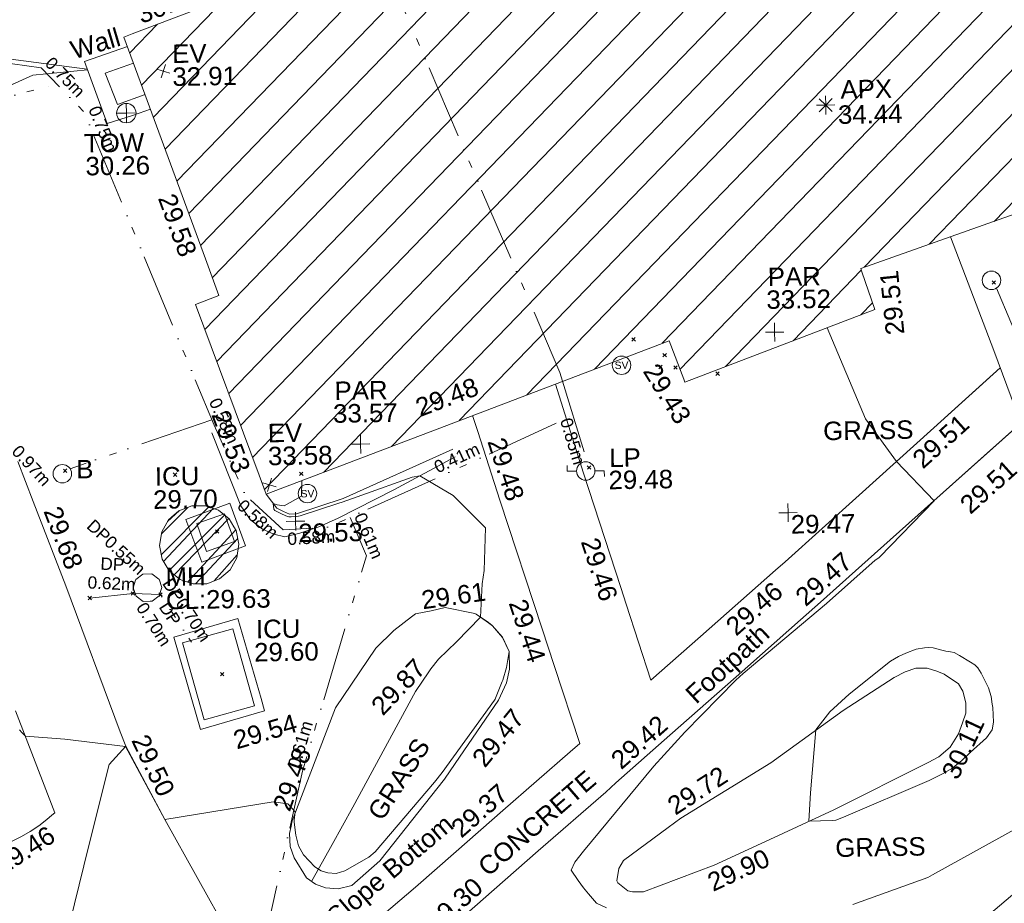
# Model space of a CAD drawing. Header units: millimetres. Extents: x -287732 to 520720, y -103372 to 287754.
# Tile 360 of 380: x 360209 to 380200, y 123223 to 141169. Entities that reach past the tile are written whole.
import ezdxf

# ---------------------------------------------------------------- set-up
doc = ezdxf.new("R2010")
doc.units = ezdxf.units.MM
for name, pattern in [('IMPORT-HIDDEN2 _3_', [4762.5, 3175, -1587.5]), ('IMPORT-UG_ELEC_LV_QLB2 _2_', [2700, 1500, -300.0000000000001, 0, -250, 150, -300.0000000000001, 0, -200]), ('IMPORT-UG_ELEC_STREET LIGHTING_QLB2 _2_', [2700, 1500, -300.0000000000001, 0, -250, 150, -300.0000000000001, 0, -200]), ('IMPORT-UG_UNIDENTIFIED_QLB2 _2_', [2500, 1500, -300.0000000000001, 0, -50, 150, -300.0000000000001, 0, -200])]:
    doc.linetypes.add(name, pattern=pattern)
for name, color, linetype, lineweight, true_color in [('00_TOPO_APEX_BUILDING', 7, 'Continuous', 9, 0x666666), ('00_TOPO_EAVE', 7, 'Continuous', 9, 0x666666), ('00_TOPO_FURN_BOLLARD', 7, 'Continuous', 9, 0x666666), ('00_TOPO_FURN_LAMP_POST', 7, 'Continuous', 9, 0x666666), ('00_TOPO_SERV_MH', 7, 'Continuous', 9, 0x666666), ('00_TOPO_SERV_STOP_VALVE', 7, 'Continuous', 9, 0x666666), ('00_TOPO_TOP_OF_WALL', 7, 'Continuous', 9, 0x666666), ('00_UAV_APEX_BUILDING', 7, 'Continuous', 9, 0x666666), ('00_UAV_BUILDING_HATCH', 7, 'Continuous', 9, 0x999999), ('00_UAV_BUILDING_OUTLINE', 5, 'Continuous', 9, 0x0000ff), ('00_UAV_CONCRETE', 9, 'Continuous', 9, 0x808080), ('00_UAV_EAVE', 7, 'Continuous', 9, 0x666666), ('00_UAV_FOOTPATH', 7, 'Continuous', 9, 0xa50000), ('00_UAV_FORM_LINES', 7, 'Continuous', 9, 0x666666), ('00_UAV_FURN_BOLLARD', 7, 'Continuous', 9, 0xff9f7f), ('00_UAV_FURN_LAMP_POST', 7, 'Continuous', 9, 0xa50000), ('00_UAV_LEVEL_SPOT', 7, 'Continuous', 9, 0x666666), ('00_UAV_PARAPET', 7, 'Continuous', 9, 0x666666), ('00_UAV_SERV_IC', 5, 'Continuous', 9, 0x0000ff), ('00_UAV_SLOPE_BOTTOM', 30, 'Continuous', 9, 0xff7f00), ('00_UAV_SLOPE_TOP', 40, 'Continuous', 9, 0xffbf00), ('00_UAV_TOP_OF_WALL', 7, 'Continuous', 9, 0x666666), ('00_UAV_WALL', 7, 'Continuous', 9, 0x7c00a5), ('01_DTM_CONTOUR_MJR', 7, 'Continuous', 9, 0x7f3f00), ('01_DTM_CONTOUR_MNR', 7, 'Continuous', 9, 0xa5a552), ('12333-PUM-2D-U-0001-C01 - Rev2_REVIT IMPORT_dwg', 7, 'Continuous', 9, 0x767676), ('PUM-CHAMBER EXTENTS', 6, 'IMPORT-HIDDEN2 _3_', 9, 0xff00ff), ('PUM-ELECTRIC-LV-QLB2', 1, 'IMPORT-UG_ELEC_LV_QLB2 _2_', 9, 0xff0000), ('PUM-ELECTRIC-MH', 1, 'Continuous', 9, 0xff0000), ('PUM-ELECTRIC-SL-QLB2', 7, 'IMPORT-UG_ELEC_STREET LIGHTING_QLB2 _2_', 9, 0xff7f7f), ('PUM-UNIDENTIFIED UTILITIES-NOTES', 7, 'Continuous', 9, 0x52a500), ('PUM-UNIDENTIFIED UTILITIES-QLB2', 7, 'IMPORT-UG_UNIDENTIFIED_QLB2 _2_', 9, 0x52a500)]:
    doc.layers.add(name, color=color, linetype=linetype, lineweight=lineweight, true_color=true_color)
for name, color, linetype, lineweight in [('00_UAV_DRIVE_WAY', 7, 'Continuous', 9), ('00_UAV_SURFACE', 7, 'Continuous', 9), ('00_UAV_SURVEY_TEXT', 7, 'Continuous', 9), ('GEN-TEXT', 7, 'Continuous', 9)]:
    doc.layers.add(name, color=color, linetype=linetype, lineweight=lineweight)
doc.styles.add('Arial_1', font='arial.ttf', dxfattribs={"height": 250})
doc.styles.add('Swis721 Lt BT', font='swissl.ttf', dxfattribs={"height": 399.9999999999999})
doc.styles.add('Swis721 Lt BT_2', font='swissl.ttf', dxfattribs={"height": 375})

# ---------------------------------------------------------------- blocks, each defined once
blk = doc.blocks.new('12333-PUM-2D-U-0001-C01 - Rev2_REVIT IMPORT_dwg_MSL_Apex_SYM-2077252-Site Location Plan Proposed')
at = {"layer": '00_TOPO_APEX_BUILDING', "color": 254, "true_color": 0xcccccc, "flags": 128}
for points in [[(0, -500.8627267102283), (0, 0), (-500.8627267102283, 0)], [(354.163430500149, 354.1634305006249), (0, 0), (-354.1634305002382, 354.1634305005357)], [(354.1634305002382, -354.1634305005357), (0, 0), (-354.163430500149, -354.1634305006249)], [(500.8627267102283, 0), (0, 0), (0, 500.8627267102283)]]:
    blk.add_lwpolyline(points, dxfattribs=at)
blk = doc.blocks.new('12333-PUM-2D-U-0001-C01 - Rev2_REVIT IMPORT_dwg_MSL_Eaves_SYM_1-V82-Site Location Plan Proposed')
at = {"layer": '00_TOPO_EAVE', "color": 254, "true_color": 0xcccccc}
for p, q in [((356.5791934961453, -116.0873754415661), (-356.5791934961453, 116.0873754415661)), ((-116.0873754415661, -356.5791934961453), (116.0873754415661, 356.5791934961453))]:
    blk.add_line(p, q, dxfattribs=at)
blk = doc.blocks.new('12333-PUM-2D-U-0001-C01 - Rev2_REVIT IMPORT_dwg_MSL_Bollard_2-2077239-Site Location Plan Proposed')
at = {"layer": '00_TOPO_FURN_BOLLARD', "color": 254, "true_color": 0xcccccc}
blk.add_circle((0, 0), 62.50000000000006, dxfattribs=at)
blk = doc.blocks.new('12333-PUM-2D-U-0001-C01 - Rev2_REVIT IMPORT_dwg_MSL_Lamp_Post_SYM-2077240-Site Location Plan Proposed')
at = {"layer": '00_TOPO_FURN_LAMP_POST', "color": 254, "true_color": 0xcccccc, "flags": 128}
for points in [[(-500.1060478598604, 0), (-1000.212095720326, 0), (-1000.212095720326, 316.7338303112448)], [(500.1060478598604, 0), (1000.21209571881, 0), (1000.21209571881, -316.7338303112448)]]:
    blk.add_lwpolyline(points, dxfattribs=at)
at = {"layer": '00_TOPO_FURN_LAMP_POST', "color": 254, "true_color": 0xcccccc}
blk.add_circle((0, 0), 500.1060478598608, dxfattribs=at)
blk = doc.blocks.new('12333-PUM-2D-U-0001-C01 - Rev2_REVIT IMPORT_dwg_MSL_Parapet_SYM-V122-Site Location Plan Proposed')
at = {"layer": '00_UAV_PARAPET', "color": 254, "true_color": 0xcccccc, "flags": 128}
for points in [[(0, -500.0000000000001), (0, 0), (-500.0000000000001, 0)], [(500.0000000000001, 0), (0, 0), (0, 500.0000000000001)]]:
    blk.add_lwpolyline(points, dxfattribs=at)
blk = doc.blocks.new('12333-PUM-2D-U-0001-C01 - Rev2_REVIT IMPORT_dwg_MSL_Sluice_Valve_SYM-2077246-Site Location Plan Proposed')
at = {"layer": '00_TOPO_SERV_STOP_VALVE', "color": 254, "true_color": 0xcccccc}
blk.add_circle((0, 0), 500.0000000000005, dxfattribs=at)
at = {"layer": '00_TOPO_SERV_STOP_VALVE', "insert": (0, 198.9876086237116), "char_height": 399.9999999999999, "width": 785.1100955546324, "attachment_point": 2, "line_spacing_factor": 1.005061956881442, "style": 'Swis721 Lt BT'}
blk.add_mtext('SV', dxfattribs=at)
blk = doc.blocks.new('12333-PUM-2D-U-0001-C01 - Rev2_REVIT IMPORT_dwg_TOW-2077249-Site Location Plan Proposed')
at = {"layer": '00_TOPO_TOP_OF_WALL', "color": 254, "true_color": 0xcccccc, "flags": 128}
for points in [[(0, 525.0554400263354), (0, 0), (-525.0554401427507, 0)], [(525.0554401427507, 0), (0, 0), (0, -525.0554400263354)]]:
    blk.add_lwpolyline(points, dxfattribs=at)
at = {"layer": '00_TOPO_TOP_OF_WALL', "color": 254, "true_color": 0xcccccc}
blk.add_circle((0, 0), 525.0554401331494, dxfattribs=at)
blk = doc.blocks.new('12333-PUM-2D-U-0001-C01 - Rev2_REVIT IMPORT_dwg_UAV-2077255-Site Location Plan Proposed')
at = {"layer": '00_UAV_LEVEL_SPOT', "color": 254, "true_color": 0xcccccc, "flags": 128}
for points in [[(0, -500.0000000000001), (0, 0), (-500.0000000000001, 0)], [(500.0000000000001, 0), (0, 0), (0, 500.0000000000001)]]:
    blk.add_lwpolyline(points, dxfattribs=at)
blk = doc.blocks.new('12333-PUM-2D-U-0001-C01 - Rev2_REVIT IMPORT_dwg_MGS62954_T2_Galway_ITM_3d_Rev1-2077680-Site Location Plan Proposed')
at = {"layer": '00_UAV_BUILDING_HATCH', "true_color": 0xcccccc}
h = blk.add_hatch(dxfattribs=at)
h.set_pattern_fill('FP_1', color=254, style=0, pattern_type=2)
h.set_pattern_definition([(45, (0, 0), (-441.9417382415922, 441.9417382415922), [])])
h.paths.add_polyline_path([(534258130.3624687, 725648483.3139626), (534277656.3624687, 725655386.3139625), (534278388.3624688, 725653331.3139626), (534295255.4606528, 725659853.8927271), (534294221.4606529, 725663214.8927271), (534296151.4606528, 725663830.8927269), (534296560.4606526, 725662667.892727), (534309422.4606529, 725667184.8927269), (534307379.4606528, 725673087.8927273), (534303370.4606528, 725671653.8927271), (534300995.586905, 725678397.3035645), (534310510.4335188, 725681741.4081918), (534314220.586905, 725671576.3035644), (534326500.586905, 725675858.3035647), (534324518.5869049, 725681362.3035645), (534326113.5869048, 725681952.3035647), (534324160.5869049, 725687672.3035647), (534318720.5869049, 725685739.3035644), (534311382.586905, 725706099.3035647), (534306310.3243251, 725704323.4114221), (534306355.1088055, 725704192.7557819), (534273124.3649247, 725692215.3564034), (534273147.722073, 725692180.3999606), (534273192.9489231, 725691953.0292308), (534273147.722073, 725691725.658501), (534273018.9269006, 725691532.9029037), (534272826.1713033, 725691404.1077313), (534272598.8005735, 725691358.8808813), (534272359.2318197, 725691412.2581903), (534272168.7586477, 725691547.7426457), (534272046.0540514, 725691744.888188), (534272030.8694313, 725691821.2264287), (534266685.9286339, 725689894.7426035), (534268524.939883, 725684612.5737506), (534268047.928634, 725684437.7426035), (534269413.1688387, 725680562.3524156), (534277645.4188779, 725683533.3784789), (534277949.5529159, 725682690.6704743), (534281834.7170621, 725684092.8295298), (534281561.9286339, 725684932.7426034), (534287959.928634, 725687070.7426035), (534294707.928634, 725667896.7426035), (534289312.3624687, 725665760.3139626), (534287625.3624685, 725670664.3139626), (534264563.3624688, 725662495.3139625), (534260945.3624687, 725672663.3139623), (534250837.3624687, 725669091.3139625), (534258126.7857321, 725648493.4208305)])
h.paths.add_polyline_path([(534297904.586905, 725687834.3035645), (534296489.5869049, 725693151.3035643), (534301799.586905, 725695024.3035644), (534303779.5869048, 725689436.3035645), (534301175.8806049, 725688726.3227148)])
at = {"layer": '00_UAV_BUILDING_OUTLINE', "color": 254, "true_color": 0xcccccc, "flags": 128}
blk.add_lwpolyline([(534286233.9834566, 725686493.9888072), (534281561.928634, 725684932.7426035), (534281584.7574427, 725684862.4529108), (534281834.7170621, 725684092.8295296), (534277949.5529158, 725682690.6704742), (534277929.3199488, 725682746.7328714), (534277645.4188778, 725683533.3784788), (534273729.2389063, 725682120.0257856), (534269413.1688386, 725680562.3524154), (534269276.5601948, 725680950.1316473), (534268047.9286339, 725684437.7426035), (534268524.9398829, 725684612.5737505), (534268264.8593303, 725685359.5998467), (534266685.9286339, 725689894.7426034), (534266853.7554688, 725689955.2326434), (534271557.3237688, 725691650.5457618)], dxfattribs=at)
at = {"layer": '00_UAV_CONCRETE', "color": 254, "true_color": 0xcccccc, "flags": 128}
blk.add_lwpolyline([(534283397.25295, 725685546.0472904), (534284235.9286339, 725683218.7426034), (534285074.6359953, 725680836.0675414), (534285404.9286339, 725679897.7426034), (534286598.928634, 725676512.7426034), (534286992.4747527, 725676646.837158), (534288805.9286339, 725677264.7426034), (534291131.4033198, 725678059.205018)], dxfattribs=at)
for points in [[(534268668.8540242, 725680388.3761246), (534268975.8540243, 725679519.3761246), (534268081.9444478, 725679203.5760785), (534267774.9444476, 725680072.5760787)], [(534267997.8540242, 725675806.3761245), (534267487.8540241, 725677692.3761245), (534268794.6625238, 725678045.754881), (534269235.9108084, 725676414.0014211), (534269304.662524, 725676159.7548813)]]:
    blk.add_lwpolyline(points, close=True, dxfattribs=at)
at = {"layer": '00_UAV_DRIVE_WAY', "color": 254, "true_color": 0xcccccc, "flags": 128}
blk.add_lwpolyline([(534262417.0919543, 725689816.0101571), (534264328.8540242, 725689492.3761246), (534265930.8027402, 725689255.6161238)], dxfattribs=at)
at = {"layer": '00_UAV_FOOTPATH', "color": 254, "true_color": 0xcccccc, "flags": 128}
for points in [[(534264383.9286339, 725681313.7426034), (534264683.2323693, 725680492.6811775), (534265310.3624687, 725678772.3139623), (534266367.5339717, 725675788.2153997), (534266472.3624687, 725675492.3139623), (534267240.3624685, 725673990.3139626), (534268509.3624687, 725671612.3139623), (534268806.6081038, 725671564.1553029), (534269168.8858551, 725671505.460376), (534269708.3624685, 725671449.3139623), (534270375.7547571, 725671418.0678523), (534270964.3624686, 725671425.3139623), (534272304.3624686, 725672531.3139623), (534273140.2233086, 725673239.3094548), (534274102.8638494, 725674054.6905936), (534275493.902506, 725675222.0446421), (534275690.4178683, 725675390.5075848), (534275198.8050561, 725676979.1027663), (534274967.5012064, 725677726.5368689), (534274152.9286339, 725680358.7426035), (534273730.1499146, 725681758.3056245), (534273631.5336989, 725682084.763893)], [(534264247.3624686, 725676247.3139625), (534265007.3624686, 725674167.3139625), (534264947.759581, 725674117.220357), (534264847.4903227, 725674032.948455), (534264679.4967678, 725673908.8865418), (534264504.0447977, 725673795.6178395), (534264321.8268417, 725673693.5893673), (534264133.5620302, 725673603.2037851)], [(534281448.3254445, 725680331.3101509), (534282988.1507462, 725681672.1045818), (534284359.9015939, 725682866.5491046), (534283500.8947155, 725682118.5735793), (534282988.1507462, 725681672.1045818), (534281448.3254445, 725680331.3101509), (534279921.3982351, 725679001.7466627), (534279728.4638417, 725678837.4976927), (534278178.9305559, 725677518.3485177), (534277157.9441497, 725676647.1766981), (534276682.1524609, 725678198.3659388), (534276578.0926, 725678537.6247791), (534275860.9286339, 725680875.7426035), (534275323.8795748, 725682695.5329634)], [(534284469.9286339, 725672199.7426034), (534283568.5874998, 725671465.5371493)], [(534272595.2118893, 725671344.9748272), (534274806.3624685, 725673221.3139623), (534276199.3624686, 725674390.3139625), (534276411.964332, 725674572.5670704), (534277523.3624687, 725675525.3139623), (534278886.3624688, 725676688.3139625), (534280214.1044097, 725677818.6476583), (534280628.3624686, 725678171.3139625), (534281742.2537516, 725679133.1706748), (534282965.3797693, 725680189.3527172), (534284000.7308818, 725681083.3891753), (534284757.5401483, 725681736.901851), (534282965.3797693, 725680189.3527172), (534281742.2537516, 725679133.1706748)]]:
    blk.add_lwpolyline(points, dxfattribs=at)
at = {"layer": '00_UAV_FORM_LINES', "color": 254, "true_color": 0xcccccc, "flags": 128}
for points in [[(534268334.929, 725681823.7425001), (534268892.929, 725680332.7425001), (534269086.929, 725680043.7425), (534269323.929, 725679850.7425002), (534269552.929, 725679748.7425), (534269777.929, 725679688.7425001), (534270080.9290001, 725679758.7425001), (534270470.929, 725679878.7425001), (534270867.929, 725680047.7425), (534272003.9290001, 725680603.7425002), (534273264.929, 725681253.7425001)], [(534273214.929, 725681411.7425001), (534270971.929, 725680448.7425001), (534270021.9290001, 725680151.7425001), (534269879.9290001, 725680149.7425001), (534269755.929, 725680206.7425001), (534269623.9290001, 725680275.7425), (534269413.1688386, 725680562.3524154)]]:
    blk.add_lwpolyline(points, dxfattribs=at)
at = {"layer": '00_UAV_SERV_IC', "color": 254, "true_color": 0xcccccc, "flags": 128}
for points in [[(534267991.8540243, 725679989.3761247), (534268562.8540243, 725680178.3761247), (534268751.5630608, 725679608.255173), (534268180.563061, 725679419.255173)], [(534268689.8540242, 725677841.3761246), (534269100.8540242, 725676268.3761246), (534268074.6280444, 725676000.2395208), (534267663.6280444, 725677573.2395208)]]:
    blk.add_lwpolyline(points, close=True, dxfattribs=at)
at = {"layer": '00_UAV_SLOPE_BOTTOM', "color": 254, "true_color": 0xcccccc, "flags": 128}
blk.add_lwpolyline([(534272933.929, 725674713.7425002), (534271590.929, 725673073.7425002), (534271009.929, 725672584.7425001), (534270737.929, 725672520.7425001), (534270478.929, 725672544.7425001), (534270276.9290001, 725672622.7425001), (534270092.9290001, 725672758.7425002), (534269853.929, 725673164.7425001), (534269773.9290001, 725673397.7425001), (534269768.929, 725673661.7425001), (534269800.0945532, 725673809.4903077), (534269822.929, 725673917.7425), (534270745.929, 725676200.7425001), (534271583.9290001, 725677392.7425001), (534271954.929, 725677747.7425001), (534272318.0842784, 725678017.8847339), (534272403.9290001, 725678081.7425002), (534272723.929, 725678130.7425002), (534273005.929, 725678193.7425001), (534273604.9290001, 725678062.7425002), (534273633.929, 725678048.7425001), (534273882.9290001, 725677873.7425), (534273955.9290002, 725677813.7425001), (534274156.929, 725677573.7425001), (534274289.9290001, 725677282.7425002), (534274290.9290001, 725676918.7425), (534274223.929, 725676644.7425001), (534274055.9290001, 725676292.7425001), (534273153.9407791, 725675023.3669201)], close=True, dxfattribs=at)
at = {"layer": '00_UAV_SLOPE_TOP', "color": 254, "true_color": 0xcccccc, "flags": 128}
blk.add_lwpolyline([(534270197.7505161, 725672681.2657276), (534270626.9290001, 725673425.7425001), (534271060.929, 725674175.7425), (534272373.929, 725676498.7425001), (534272649.929, 725676896.7425001), (534272696.4571823, 725676954.3380656), (534272855.9290001, 725677151.7425002), (534273225.9290001, 725677496.7425001), (534273717.9818903, 725677989.6691836)], dxfattribs=at)
blk.add_lwpolyline([(534279563.929, 725674924.7425001), (534281050.9290001, 725675966.7425), (534282095.929, 725676615.7425002), (534282322.9290001, 725676726.7425002), (534282536.929, 725676795.7425002), (534282766.9290001, 725676791.7425001), (534282961.929, 725676729.7425), (534283112.929, 725676665.7425001), (534283396.9290001, 725676467.7425001), (534283482.929, 725676314.7425), (534283539.9290001, 725676076.7425002), (534283538.9568331, 725675973.2067226), (534283537.929, 725675863.7425), (534283466.929, 725675669.7425001), (534283384.929, 725675449.7425001), (534283206.929, 725675180.7425001), (534282976.9290001, 725674990.7425001), (534282757.9290001, 725674877.7425001), (534280824.9290001, 725673948.7425002), (534279518.347662, 725673372.4820241), (534278373.929, 725672867.7425001), (534276930.9290001, 725672351.7425002), (534276709.9290001, 725672354.7425001), (534276614.9290001, 725672376.7425001), (534276415.929, 725672544.7425001), (534276393.929, 725672583.7425001), (534276436.9290001, 725672834.7425002), (534276538.9290001, 725672998.7425), (534277457.6862818, 725673651.0914205), (534277714.9290001, 725673833.7425002)], close=True, dxfattribs=at)
at = {"layer": '00_UAV_SURFACE', "color": 254, "true_color": 0xcccccc, "flags": 128}
blk.add_lwpolyline([(534266472.3624687, 725675492.3139623), (534266126.9286339, 725675127.7426034), (534265680.9286339, 725673460.7426034), (534265176.9286338, 725671543.7426035), (534264979.7620071, 725670781.6431073), (534264794.3021573, 725670064.7933016)], dxfattribs=at)
at = {"layer": '00_UAV_WALL', "color": 254, "true_color": 0xcccccc, "flags": 128}
for points in [[(534266753.8174822, 725689699.7463194), (534265875.8540242, 725689413.3761246), (534266317.8540243, 725688144.3761247), (534266855.8540242, 725688304.3761246), (534267199.2599199, 725688420.3076146)], [(534267095.2121816, 725688719.1626234), (534266529.8540242, 725688528.3761246), (534266293.8568548, 725689166.7482934), (534266871.0469231, 725689363.0296726)]]:
    blk.add_lwpolyline(points, dxfattribs=at)
at = {"layer": '01_DTM_CONTOUR_MJR', "color": 254, "true_color": 0xcccccc, "flags": 128}
blk.add_lwpolyline([(534265936.7964962, 725689238.4078056), (534264825.9353089, 725689153.561474), (534264030.3238961, 725688817.1423328)], dxfattribs=at)
blk.add_lwpolyline([(534284056.9910107, 725676197.6093295), (534284075.6877128, 725676037.7163029), (534284086.944501, 725675973.2440157), (534284098.7261841, 725675670.7540345), (534284065.9776579, 725675518.0841264), (534283946.0712067, 725675357.799008), (534283610.0799633, 725675068.4507278), (534283432.678412, 725674900.4329427), (534283233.1955234, 725674747.8817809), (534283055.9410112, 725674649.1009693), (534282767.5823822, 725674514.5291781), (534281020.1315227, 725673801.1584656), (534280858.6511086, 725673741.8786466), (534280789.0427489, 725673731.3644136), (534280310.0000002, 725673730.0000001), (534280356.4762932, 725674306.8396792), (534280490, 725675580.0000001), (534280779.7889566, 725675940.2410746), (534281180.0559284, 725676295.1398212), (534282031.1061229, 725676951.7112602), (534282191.1580565, 725677042.9018631), (534282344.9123477, 725677107.7439026), (534282554.6567339, 725677181.0750803), (534282724.644488, 725677208.8714938), (534282813.6338561, 725677213.5050728), (534282901.2070657, 725677206.3301121), (534283043.7463043, 725677163.958122), (534283157.2987903, 725677135.1047709), (534283245.8374765, 725677117.7605706), (534283326.0556965, 725677099.5695612), (534283431.6301543, 725677042.2805722), (534283653.8866248, 725676902.6435341), (534283740.9634552, 725676841.9601331), (534283796.6166288, 725676783.6641313), (534283861.0057327, 725676669.9847269), (534284008.4366842, 725676370.8798023)], close=True, dxfattribs=at)
at = {"layer": '01_DTM_CONTOUR_MNR', "color": 254, "true_color": 0xcccccc, "flags": 128}
for points in [[(534284544.4421836, 725673518.9667125), (534282807.4444754, 725672593.1762857), (534282709.6637154, 725672544.6219605), (534281178.2834556, 725672020.7813942)], [(534276175.9106934, 725672040.7264181), (534275972.7652879, 725672140.4703237), (534275812.1929824, 725672332.3684212), (534275713.6330449, 725672454.4886063), (534275612.0142167, 725672604.0614161), (534275470, 725672820.0000002), (534275550.0000001, 725672980), (534275730, 725673200.0000002), (534277187.3918521, 725674899.0043269), (534277830.5841122, 725675576.8341122), (534278881.6073518, 725676615.9921023), (534279029.9799052, 725676748.5630217), (534280748.8719155, 725678145.2350178), (534281749.0239465, 725679008.678053), (534281824.9559718, 725679053.9347697), (534281844.8469744, 725679069.7129899), (534282970, 725680190.0000002), (534282220.0000001, 725681000.0000001), (534281606.5922533, 725681879.4391371), (534280859.6308024, 725683740.9200667)], [(534270139.385459, 725680824.4446133), (534270131.2246538, 725680509.1444154), (534269771.6891631, 725680316.897448), (534269632.1929826, 725680337.8070177), (534269550.0000001, 725680370), (534269563.7607495, 725680254.5331696), (534269582.9960318, 725680226.960979), (534269611.224295, 725680213.5553762), (534269733.4343484, 725680151.8085726), (534269839.783971, 725680101.2532983), (534269867.4598393, 725680092.3152614), (534269909.6703297, 725680092.1428573), (534270027.951053, 725680098.318156), (534270092.0419848, 725680106.7748092), (534270884.0456042, 725680352.0119888), (534270951.1325967, 725680374.5303869), (534271351.5718293, 725680505.5687133), (534272380.6155977, 725680854.7922597), (534272540.0000001, 725680880), (534273209.9827617, 725680464.9321569), (534273854.3398652, 725679797.2083399), (534273809.4346049, 725678935.8174386), (534273768.3637041, 725678664.6541468), (534273720, 725677990), (534273880, 725677870), (534273960.0000001, 725677810.0000002), (534274160.0000001, 725677570.0000002), (534274290.0000001, 725677280.0000001), (534274227.39375, 725676954.25625), (534274151.239522, 725676699.7313246), (534274136.6160244, 725676671.2689911), (534273996.0395906, 725676335.8382936), (534273989.808309, 725676320.3666182), (534273975.5030928, 725676300.4996159), (534272887.2406846, 725674846.6770976), (534272731.1474084, 725674653.6407093), (534271498.3972913, 725673261.8471824), (534271367.8208486, 725673153.3171818), (534270874.9507157, 725672882.0839258), (534270701.738385, 725672836.5279078), (534270531.8648649, 725672847.7315316), (534270399.0264295, 725672895.4611651), (534270340, 725672930.0000002), (534270265.4300228, 725672977.6631765), (534270040.965815, 725673226.1035513), (534269943.5899528, 725673406.0554634), (534269895.7063634, 725673626.3808566), (534269867.7137312, 725673891.1361381), (534269865.7895663, 725673929.6010381), (534269890.0000001, 725674100), (534269740.3417132, 725674263.1433893), (534269442.7631444, 725674311.7459656), (534267240, 725673990), (534266470, 725675490), (534265240.9613697, 725675659.6400354), (534264440.0000002, 725675730), (534264370.0318473, 725675805.8821657), (534264321.1599327, 725675862.7575759)]]:
    blk.add_lwpolyline(points, dxfattribs=at)
for name, p, xscale, yscale, zscale in [('12333-PUM-2D-U-0001-C01 - Rev2_REVIT IMPORT_dwg_MSL_Eaves_SYM_1-V82-Site Location Plan Proposed', (534267474.7760001, 725689187.8915001), 0.375, 0.375, 0.375), ('12333-PUM-2D-U-0001-C01 - Rev2_REVIT IMPORT_dwg_TOW-2077249-Site Location Plan Proposed', (534266709.776, 725688348.8915001), 0.375, 0.375, 0.375), ('12333-PUM-2D-U-0001-C01 - Rev2_REVIT IMPORT_dwg_MSL_Apex_SYM-2077252-Site Location Plan Proposed', (534280908.929, 725688263.7425001), 0.375, 0.375, 0.375), ('12333-PUM-2D-U-0001-C01 - Rev2_REVIT IMPORT_dwg_MSL_Bollard_2-2077239-Site Location Plan Proposed', (534284212.9286339, 725684646.7426035), 3, 3, 3), ('12333-PUM-2D-U-0001-C01 - Rev2_REVIT IMPORT_dwg_MSL_Parapet_SYM-V122-Site Location Plan Proposed', (534279792.776, 725683670.8915), 0.375, 0.375, 0.375), ('12333-PUM-2D-U-0001-C01 - Rev2_REVIT IMPORT_dwg_MSL_Sluice_Valve_SYM-2077246-Site Location Plan Proposed', (534276672.9290001, 725683053.7425), 0.375, 0.375, 0.375), ('12333-PUM-2D-U-0001-C01 - Rev2_REVIT IMPORT_dwg_MSL_Parapet_SYM-V122-Site Location Plan Proposed', (534271346.587, 725681544.3035), 0.375, 0.375, 0.375), ('12333-PUM-2D-U-0001-C01 - Rev2_REVIT IMPORT_dwg_MSL_Bollard_2-2077239-Site Location Plan Proposed', (534265282.8540242, 725681048.3761246), 3, 3, 3), ('12333-PUM-2D-U-0001-C01 - Rev2_REVIT IMPORT_dwg_MSL_Lamp_Post_SYM-2077240-Site Location Plan Proposed', (534275908.9286339, 725680918.7426034), 0.375, 0.375, 0.375), ('12333-PUM-2D-U-0001-C01 - Rev2_REVIT IMPORT_dwg_MSL_Eaves_SYM_1-V82-Site Location Plan Proposed', (534269482.587, 725680750.3034999), 0.375, 0.375, 0.375), ('12333-PUM-2D-U-0001-C01 - Rev2_REVIT IMPORT_dwg_MSL_Sluice_Valve_SYM-2077246-Site Location Plan Proposed', (534270251.8540243, 725680558.3761247), 0.375, 0.375, 0.375), ('12333-PUM-2D-U-0001-C01 - Rev2_REVIT IMPORT_dwg_UAV-2077255-Site Location Plan Proposed', (534270000.0000001, 725680000), 0.375, 0.375, 0.375), ('12333-PUM-2D-U-0001-C01 - Rev2_REVIT IMPORT_dwg_UAV-2077255-Site Location Plan Proposed', (534280000, 725680000), 0.375, 0.375, 0.375)]:
    blk.add_blockref(name, p, dxfattribs=dict(xscale=xscale, yscale=yscale, zscale=zscale))
at = {"layer": '00_TOPO_SERV_MH', "char_height": 375, "attachment_point": 1, "line_spacing_factor": 1.005061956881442, "style": 'Swis721 Lt BT_2'}
for s, insert, width in [('MH', (534267340.7451862, 725679105.722823), 949.779278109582), ('CL:29.63', (534267340.7451862, 725678632.6296078), 2440.932744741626)]:
    blk.add_mtext(s, dxfattribs=dict(at, insert=insert, width=width))
at = {"layer": '00_UAV_APEX_BUILDING', "char_height": 375, "attachment_point": 1, "line_spacing_factor": 1.005061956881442, "style": 'Swis721 Lt BT_2'}
for s, insert, width in [('APX', (534281214.4508175, 725688763.4907457), 1130.237340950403), ('34.44', (534281154.871278, 725688251.4843671), 1495.902363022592)]:
    blk.add_mtext(s, dxfattribs=dict(at, insert=insert, width=width))
at = {"layer": '00_UAV_BUILDING_OUTLINE', "color": 251, "true_color": 0x666666, "char_height": 375, "width": 1495.902363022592, "attachment_point": 1, "line_spacing_factor": 1.005061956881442, "style": 'Swis721 Lt BT_2'}
for s, insert, rotation in [('30.01', (534266921.0232069, 725690505.8935336), 19.820748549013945), ('29.58', (534267670.4135736, 725686735.8281995), 289.19579598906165), ('29.51', (534282054.2603967, 725683557.1686548), 94.83102598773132), ('29.43', (534277414.968208, 725683118.3400582), 300.9184293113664), ('29.48', (534272435.9747533, 725682423.326998), 19.844556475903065), ('29.53', (534268677.9861123, 725682321.5225528), 289.40657489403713)]:
    blk.add_mtext(s, dxfattribs=dict(at, insert=insert, rotation=rotation))
at = {"layer": '00_UAV_CONCRETE', "color": 251, "true_color": 0x666666, "insert": (534268625.381444, 725675748.592621), "char_height": 375, "width": 1495.902363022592, "attachment_point": 1, "rotation": 15.400565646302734, "line_spacing_factor": 1.005061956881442, "style": 'Swis721 Lt BT_2'}
blk.add_mtext('29.54', dxfattribs=at)
at = {"layer": '00_UAV_EAVE', "char_height": 375, "attachment_point": 1, "line_spacing_factor": 1.005061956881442, "style": 'Swis721 Lt BT_2'}
for s, insert, width in [('EV', (534267661.631793, 725689724.558824), 736.078940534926), ('32.91', (534267656.9633898, 725689257.8081998), 1495.902363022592), ('EV', (534269467.3539183, 725681987.9535129), 736.078940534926), ('33.58', (534269462.6855151, 725681521.2028888), 1495.902363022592)]:
    blk.add_mtext(s, dxfattribs=dict(at, insert=insert, width=width))
at = {"layer": '00_UAV_FOOTPATH', "color": 251, "true_color": 0x666666, "char_height": 375, "attachment_point": 1, "line_spacing_factor": 1.005061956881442, "style": 'Swis721 Lt BT_2'}
for s, insert, width, rotation in [('29.51', (534282507.7797576, 725681109.4331874), 1495.902363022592, 41.04754000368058), ('29.48', (534274276.9218458, 725681664.5355877), 1495.902363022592, 287.05397367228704), ('29.51', (534283455.9583956, 725680171.1547645), 1495.902363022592, 40.8109498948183), ('29.68', (534265234.1334933, 725680427.4100806), 1495.902363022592, 290.0284517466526), ('29.46', (534276138.5153977, 725679597.6638176), 1495.902363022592, 287.05219285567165), ('29.47', (534280081.7152811, 725678357.3734542), 1495.902363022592, 40.591948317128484), ('29.46', (534278659.3507415, 725677783.6604239), 1495.902363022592, 40.408426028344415), ('29.44', (534274652.1584719, 725678377.1879468), 1495.902363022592, 287.1954071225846), ('Footpath', (534277816.7559886, 725676412.5257837), 2436.183848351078, 41.517951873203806), ('29.42', (534276279.4538205, 725675111.2630225), 1495.902363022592, 40.604858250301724), ('29.50', (534266921.9227309, 725675768.0791551), 1495.902363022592, 294.7052349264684), ('29.37', (534273010.9062085, 725673778.7809112), 1495.902363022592, 40.26545183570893), ('29.46', (534263735.1878197, 725673232.2087551), 1495.902363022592, 31.945028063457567), ('29.30', (534272465.4068092, 725671884.3290758), 1495.902363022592, 40.317284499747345)]:
    blk.add_mtext(s, dxfattribs=dict(at, insert=insert, width=width, rotation=rotation))
at = {"layer": '00_UAV_FURN_BOLLARD', "color": 251, "true_color": 0x666666, "insert": (534265565.612344, 725681322.5734746), "char_height": 375, "width": 398.9072968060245, "attachment_point": 1, "line_spacing_factor": 1.005061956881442, "style": 'Swis721 Lt BT_2'}
blk.add_mtext('B', dxfattribs=at)
at = {"layer": '00_UAV_FURN_LAMP_POST', "color": 251, "true_color": 0x666666, "char_height": 375, "attachment_point": 1, "line_spacing_factor": 1.005061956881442, "style": 'Swis721 Lt BT_2'}
for s, insert, width in [('LP', (534276389.8235643, 725681364.4917061), 707.5855621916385), ('29.48', (534276367.2800528, 725680913.9296079), 1495.902363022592)]:
    blk.add_mtext(s, dxfattribs=dict(at, insert=insert, width=width))
at = {"layer": '00_UAV_LEVEL_SPOT', "char_height": 375, "width": 1495.902363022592, "attachment_point": 1, "line_spacing_factor": 1.005061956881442, "style": 'Swis721 Lt BT_2'}
for s, insert in [('29.53', (534270051.8765643, 725679949.1441548)), ('29.47', (534280051.8765643, 725679949.1441548))]:
    blk.add_mtext(s, dxfattribs=dict(at, insert=insert))
at = {"layer": '00_UAV_PARAPET', "char_height": 375, "attachment_point": 1, "line_spacing_factor": 1.005061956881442, "style": 'Swis721 Lt BT_2'}
for s, insert, width in [('PAR', (534279672.7150212, 725684981.6900048), 1168.228512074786), ('33.52', (534279635.4251938, 725684519.5573149), 1495.902363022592), ('PAR', (534270836.8644075, 725682822.8343676), 1168.228512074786), ('33.57', (534270799.5745801, 725682360.7016778), 1495.902363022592)]:
    blk.add_mtext(s, dxfattribs=dict(at, insert=insert, width=width))
at = {"layer": '00_UAV_SERV_IC', "color": 251, "true_color": 0x666666, "char_height": 375, "attachment_point": 1, "line_spacing_factor": 1.005061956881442, "style": 'Swis721 Lt BT_2'}
for s, insert, width in [('ICU', (534267159.9102396, 725681146.9147594), 1021.012723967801), ('29.70', (534267115.0820891, 725680676.5357585), 1495.902363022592), ('ICU', (534269157.327265, 725678011.3854116), 1021.012723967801), ('29.60', (534269112.4991145, 725677541.0064108), 1495.902363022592)]:
    blk.add_mtext(s, dxfattribs=dict(at, insert=insert, width=width))
at = {"layer": '00_UAV_SLOPE_BOTTOM', "color": 251, "true_color": 0x666666, "char_height": 375, "attachment_point": 1, "line_spacing_factor": 1.005061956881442, "style": 'Swis721 Lt BT_2'}
for s, insert, width, rotation in [('29.61', (534272506.6488925, 725678539.6085603), 1495.902363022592, 6.914211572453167), ('29.47', (534273470.3920666, 725675151.9247962), 1495.902363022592, 49.81315845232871), ('29.48', (534269426.6177199, 725674219.6944269), 1495.902363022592, 69.10218135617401), ('Slope Bottom', (534270452.6521322, 725672035.8307779), 3685.143599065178, 39.140587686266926)]:
    blk.add_mtext(s, dxfattribs=dict(at, insert=insert, width=width, rotation=rotation))
at = {"layer": '00_UAV_SLOPE_TOP', "color": 251, "true_color": 0x666666, "char_height": 375, "width": 1495.902363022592, "attachment_point": 1, "line_spacing_factor": 1.005061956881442, "style": 'Swis721 Lt BT_2'}
for s, insert, rotation in [('29.87', (534271435.4346883, 725676266.0991217), 45.54992534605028), ('30.11', (534283012.9804118, 725674657.5827023), 63.80098680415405), ('29.72', (534277406.5783038, 725674203.486514), 32.07138731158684), ('29.90', (534278192.4095742, 725672668.6689471), 23.7996124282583)]:
    blk.add_mtext(s, dxfattribs=dict(at, insert=insert, rotation=rotation))
at = {"layer": '00_UAV_SURVEY_TEXT', "color": 251, "true_color": 0x666666, "char_height": 375, "width": 2018.280965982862, "attachment_point": 1, "line_spacing_factor": 1.005061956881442, "style": 'Swis721 Lt BT_2'}
for insert in [(534280741.8000001, 725681833.6296079), (534280840.8000001, 725673365.6296079)]:
    blk.add_mtext('GRASS', dxfattribs=dict(at, insert=insert))
at = {"layer": '00_UAV_SURVEY_TEXT', "color": 251, "true_color": 0x666666, "char_height": 375, "attachment_point": 1, "line_spacing_factor": 1.005061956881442, "style": 'Swis721 Lt BT_2'}
for s, insert, width, rotation in [('GRASS', (534271339.2382753, 725674071.1808118), 2018.280965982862, 56.29703729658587), ('CONCRETE', (534273541.6338994, 725672988.3187065), 3286.236302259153, 39.76367721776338)]:
    blk.add_mtext(s, dxfattribs=dict(at, insert=insert, width=width, rotation=rotation))
at = {"layer": '00_UAV_TOP_OF_WALL', "char_height": 375, "attachment_point": 1, "line_spacing_factor": 1.005061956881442, "style": 'Swis721 Lt BT_2'}
for s, insert, width in [('TOW', (534265838.3224443, 725687936.7261318), 1343.937678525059), ('30.26', (534265860.7843516, 725687472.8782092), 1495.902363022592)]:
    blk.add_mtext(s, dxfattribs=dict(at, insert=insert, width=width))
at = {"layer": '00_UAV_WALL', "color": 251, "true_color": 0x666666, "insert": (534265563.6101658, 725689818.3088914), "char_height": 375, "width": 1130.237340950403, "attachment_point": 1, "rotation": 15.44677705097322, "line_spacing_factor": 1.005061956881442, "style": 'Swis721 Lt BT_2'}
blk.add_mtext('Wall', dxfattribs=at)
blk = doc.blocks.new('12333-PUM-2D-U-0001-C01 - Rev2_REVIT IMPORT_dwg-1620468-Site Location Plan Proposed')
at = {"layer": 'PUM-CHAMBER EXTENTS', "true_color": 0xffaaff}
h = blk.add_hatch(dxfattribs=at)
h.set_pattern_fill('FP_3', color=211, style=0, pattern_type=2)
h.set_pattern_definition([(45, (-533641079.65, -725615854.3560001), (-265.1650429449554, 265.1650429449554), []), (45, (-533640902.873, -725615854.3560001), (-265.1650429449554, 265.1650429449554), [])])
h.paths.add_polyline_path([(626816.8327950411, 62909.63377547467), (627096.2770711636, 62909.63377547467), (627358.8687952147, 63005.20934688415), (627572.9355299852, 63184.83266502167), (627712.6576680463, 63426.83850706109), (627761.1826573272, 63702.03739660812), (627712.6576680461, 63977.23628615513), (627572.9355299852, 64219.2421281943), (627358.8687952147, 64398.8654463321), (627096.2770711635, 64494.44101774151), (626816.8327950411, 64494.44101774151), (626554.2410709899, 64398.86544633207), (626340.1743362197, 64219.2421281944), (626200.4521981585, 63977.23628615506), (626151.9272088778, 63702.03739660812), (626200.4521981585, 63426.83850706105), (626340.1743362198, 63184.83266502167), (626554.2410709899, 63005.20934688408)])
at = {"layer": 'GEN-TEXT', "color": 253, "true_color": 0xaaaaaa}
for p, q in [((643144.9948138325, 68712.28848223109), (643215.7054919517, 68782.9991603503)), ((643215.7054919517, 68712.28848223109), (643144.9948138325, 68782.9991603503)), ((635810.9948138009, 67684.28848229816), (635881.70549192, 67754.99916041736)), ((635881.70549192, 67684.28848229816), (635810.9948138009, 67754.99916041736)), ((636435.9948138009, 67352.28848224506), (636506.70549192, 67422.99916036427)), ((636506.70549192, 67352.28848224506), (636435.9948138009, 67422.99916036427)), ((636345.9948138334, 67115.28848228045), (636416.7054919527, 67185.99916039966)), ((636416.7054919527, 67115.28848228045), (636345.9948138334, 67185.99916039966)), ((636652.9948138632, 67099.28848221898), (636723.7054919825, 67169.9991603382)), ((636723.7054919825, 67099.28848221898), (636652.9948138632, 67169.9991603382)), ((637503.994813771, 66958.28848227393), (637574.7054918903, 67028.99916039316)), ((637574.7054918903, 66958.28848227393), (637503.994813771, 67028.99916039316)), ((624226.9948137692, 65218.28848228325), (624297.7054918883, 65288.99916040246)), ((624297.7054918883, 65218.28848228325), (624226.9948137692, 65288.99916040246)), ((626455.9948138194, 65100.28848226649), (626526.7054919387, 65170.9991603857)), ((626526.7054919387, 65100.28848226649), (626455.9948138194, 65170.9991603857)), ((629016.9948138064, 65071.28848228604), (629087.7054919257, 65141.99916040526)), ((629087.7054919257, 65071.28848228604), (629016.9948138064, 65141.99916040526)), ((634861.9948137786, 65098.2884822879), (634932.7054918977, 65168.99916040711)), ((634932.7054918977, 65098.2884822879), (634861.9948137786, 65168.99916040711)), ((627289.9948138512, 63929.28848229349), (627360.7054919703, 63999.99916041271)), ((627360.7054919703, 63929.28848229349), (627289.9948138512, 63999.99916041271)), ((625557.9948137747, 62704.28848231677), (625628.7054918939, 62774.99916043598)), ((625628.7054918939, 62704.28848231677), (625557.9948137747, 62774.99916043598)), ((624678.9948138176, 62625.28848228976), (624749.7054919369, 62695.99916040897)), ((624749.7054919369, 62625.28848228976), (624678.9948138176, 62695.99916040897)), ((626115.994813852, 62669.28848228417), (626186.7054919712, 62739.99916040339)), ((626186.7054919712, 62669.28848228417), (626115.994813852, 62739.99916040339)), ((627341.9948138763, 61031.28848224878), (627412.7054919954, 61101.999160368)), ((627412.7054919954, 61031.28848224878), (627341.9948138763, 61101.999160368))]:
    blk.add_line(p, q, dxfattribs=at)
at = {"layer": 'PUM-CHAMBER EXTENTS', "color": 211, "linetype": 'Continuous', "true_color": 0xffaaff, "flags": 128}
blk.add_lwpolyline([(627761.1826573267, 63702.03739660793), (627712.6576680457, 63977.23628615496), (627665.9152290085, 64058.19656548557), (627572.9355299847, 64219.24212819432), (627358.8687952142, 64398.86544633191), (627096.2770711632, 64494.44101774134), (626816.8327950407, 64494.44101774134), (626554.2410709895, 64398.86544633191), (626401.8024585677, 64270.9542629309), (626340.1743362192, 64219.24212819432), (626200.452198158, 63977.23628615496), (626151.9272088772, 63702.03739660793), (626200.452198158, 63426.8385070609), (626340.1743362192, 63184.83266502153), (626554.2410709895, 63005.20934688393), (626626.6964655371, 62978.83773990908), (626816.8327950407, 62909.6337754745), (627096.2770711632, 62909.6337754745), (627358.8687952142, 63005.20934688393), (627572.9355299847, 63184.83266502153), (627712.6576680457, 63426.8385070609)], close=True, dxfattribs=at)
at = {"layer": 'PUM-ELECTRIC-MH', "color": 21, "true_color": 0xffaaaa, "flags": 128}
blk.add_lwpolyline([(626182.5493819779, 62850.46576848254), (626127.653633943, 63019.41750850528), (626126.9472190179, 63021.59163006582), (625981.378866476, 63127.35322886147), (625801.446487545, 63127.35322886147), (625655.8781350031, 63021.59163006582), (625650.869135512, 63006.17551489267), (625600.2759720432, 62850.46576848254), (625655.8781350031, 62679.33990689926), (625801.446487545, 62573.57830810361), (625941.3501528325, 62573.57830810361), (625981.378866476, 62573.57830810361), (626126.9472190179, 62679.33990689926)], close=True, dxfattribs=at)
at = {"layer": 'PUM-ELECTRIC-SL-QLB2', "color": 254, "true_color": 0xffd4d4}
for p, q in [((630769.3501529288, 75802.6438213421), (634339.3501528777, 67075.64382138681)), ((621632.3501529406, 72447.64382136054), (624222.3068467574, 73114.37277041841)), ((634339.3501528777, 67075.64382138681), (634391.2234581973, 66894.22694749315)), ((634391.2234581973, 66894.22694749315), (634861.6167798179, 65249.11709025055)), ((627256.3845081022, 66233.62403432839), (624361.7060278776, 65294.18687301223))]:
    blk.add_line(p, q, dxfattribs=at)
at = {"layer": 'PUM-ELECTRIC-SL-QLB2', "color": 254, "true_color": 0xffd4d4, "flags": 128}
for points in [[(617811.3044243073, 125798.5270841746), (617279.3501529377, 120264.6438212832), (615394.3501529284, 113901.6438213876), (614384.3501529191, 108839.6438213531), (612540.3501528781, 103167.6438213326), (611115.3501528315, 97023.64382136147), (610238.3501528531, 91065.6438213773), (612028.3501528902, 83630.64382132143), (615324.3501528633, 77935.64382137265), (617257.3501529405, 74795.64382135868), (619945.3501529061, 74064.64382132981), (623914.3501528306, 73441.64382130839), (624775.3501528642, 72526.64382138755), (627299.35015284, 66124.64382138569), (627910.3501528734, 64695.64382138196), (628666.3501529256, 63977.64382138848), (629583.350152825, 64013.64382135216), (632716.3501528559, 65371.64382135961), (634589.9866173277, 66199.09115950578)], [(643230.6687243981, 68632.16329889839), (644768.3501528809, 64815.64382137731), (645877.3501529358, 61142.64382130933), (644637.3501528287, 59736.6438213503), (644254.3501529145, 57917.64382133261), (644252.3501529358, 55269.64382128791), (641833.350152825, 54644.6438212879), (636761.3501528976, 53093.64382131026), (631826.3501528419, 51211.64382132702), (626100.350152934, 48738.64382132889), (626960.35015292, 52184.64382132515), (628010.3501528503, 55076.6438213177), (628971.3501528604, 59069.64382133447), (630346.3501528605, 63416.64382128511), (630028.9192318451, 64206.77590218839)]]:
    blk.add_lwpolyline(points, dxfattribs=at)
at = {"layer": 'PUM-UNIDENTIFIED UTILITIES-QLB2', "color": 9, "true_color": 0xc5e1aa, "flags": 128}
blk.add_lwpolyline([(624714.3501528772, 62660.64382134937), (625593.3501528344, 62739.64382137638), (626151.3501529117, 62704.64382134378), (626763.5922810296, 61729.95435341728)], dxfattribs=at)
blk.add_blockref('12333-PUM-2D-U-0001-C01 - Rev2_REVIT IMPORT_dwg_MGS62954_T2_Galway_ITM_3d_Rev1-2077680-Site Location Plan Proposed', (-533641079.6498471, -725615854.3561786))
at = {"layer": 'PUM-ELECTRIC-LV-QLB2', "char_height": 250, "attachment_point": 2, "line_spacing_factor": 0.9417779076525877, "style": 'Arial_1'}
for s, insert, width, rotation in [('0.97m', (623673.9448739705, 65454.31415516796), 1160.025439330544, 311.6236090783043), ('DP0.55m', (625358.2728351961, 63777.44875469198), 1738.507782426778, 316.3946853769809), ('DP0.70m', (626785.0834487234, 62452.2328037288), 1738.507782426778, 302.58177127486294)]:
    blk.add_mtext(s, dxfattribs=dict(at, insert=insert, width=width, rotation=rotation))
at = {"layer": 'PUM-ELECTRIC-SL-QLB2', "char_height": 250, "width": 1160.025439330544, "attachment_point": 2, "line_spacing_factor": 0.9417779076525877, "style": 'Arial_1'}
for s, insert, rotation in [('0.75m', (624491.1358603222, 73333.68168950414), 313.2584351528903), ('0.75m', (625265.717596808, 72227.74294942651), 291.51692740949), ('0.58m', (627618.6594525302, 66261.17144938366), 293.1501824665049), ('0.85m', (634694.6389064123, 65707.42098130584), 285.9570492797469), ('0.41m', (632166.2692959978, 65490.52500495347), 23.826904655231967), ('0.58m', (628243.2890290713, 64297.5997240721), 316.4767689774), ('0.61m', (630518.4089786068, 63873.49286961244), 291.8889985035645), ('0.58m', (629229.2673342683, 63933.4131353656), 2.2481890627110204), ('0.61m', (628819.5087653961, 59654.26909161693), 72.44731100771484)]:
    blk.add_mtext(s, dxfattribs=dict(at, insert=insert, rotation=rotation))
at = {"layer": 'PUM-UNIDENTIFIED UTILITIES-NOTES', "char_height": 250, "width": 1160.025439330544, "attachment_point": 2, "line_spacing_factor": 0.9417779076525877, "style": 'Arial_1'}
for s, insert, rotation in [('DP\\P0.62m', (625194.4100803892, 63467.07698102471), 356.4108806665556), ('DP\\P0.70m', (626445.5197326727, 62380.830037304), 302.13460215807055)]:
    blk.add_mtext(s, dxfattribs=dict(at, insert=insert, rotation=rotation))

msp = doc.modelspace()

# ---------------------------------------------------------------- block references
at = {"layer": '12333-PUM-2D-U-0001-C01 - Rev2_REVIT IMPORT_dwg', "color": 254, "linetype": 'IMPORT-UG_ELEC_STREET LIGHTING_QLB2 _2_', "true_color": 0xffd4d4, "rotation": 0.9999999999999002}
msp.add_blockref('12333-PUM-2D-U-0001-C01 - Rev2_REVIT IMPORT_dwg-1620468-Site Location Plan Proposed', (-261895.0770586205, 55869.5817132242), dxfattribs=at)

doc.saveas('drawing.dxf')
